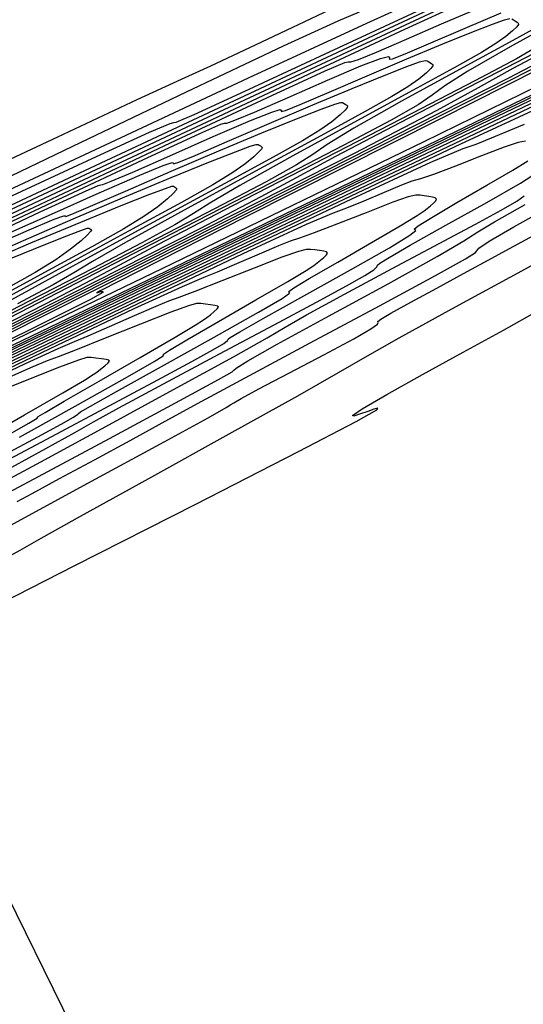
# Model space of a CAD drawing. Extents: x 3249832 to 3255657, y 13789405 to 13793316.
# Tile 596 of 656: x 3254965 to 3254993, y 13790755 to 13790810. Entities that reach past the tile are written whole.
import ezdxf

# ---------------------------------------------------------------- set-up
doc = ezdxf.new("R2010")
doc.units = 0
doc.header["$LTSCALE"] = 100
doc.header["$MEASUREMENT"] = 0
doc.linetypes.add('DASHED', pattern=[0.75, 0.5, -0.25])
for name, color, linetype in [('GRATIO_CON', 10, 'CONTINUOUS'), ('GRATIO_ICON', 7, 'CONTINUOUS'), ('PLAN', 7, 'CONTINUOUS'), ('TARGETS_EAST', 7, 'CONTINUOUS')]:
    doc.layers.add(name, color=color, linetype=linetype)

# ---------------------------------------------------------------- blocks, each defined once
blk = doc.blocks.new('Gratio_032316_contours')
at = {"layer": 'GRATIO_CON', "color": 5, "linetype": 'Continuous', "flags": 128}
for points in [[(3254961.829, 13790800.89), (3254967.171, 13790803.396), (3254971.62, 13790805.473), (3254974.093, 13790806.611), (3254975.732, 13790807.357), (3254978.233, 13790808.528), (3254982.731, 13790810.667)], [(3255031.714, 13790826.437), (3255030.366, 13790825.567), (3255027.229, 13790823.825), (3255021.785, 13790820.995), (3255015.482, 13790817.782), (3255010.256, 13790815.125), (3255007.551, 13790813.723), (3255006.839, 13790813.31), (3255007.102, 13790813.379), (3255007.491, 13790813.507), (3255007.85, 13790813.597), (3255008.195, 13790813.638), (3255008.178, 13790813.452), (3255006.007, 13790812.211), (3254999.524, 13790808.926), (3254987.646, 13790803.108), (3254973.573, 13790796.289), (3254961.579, 13790790.502), (3254954.403, 13790787.038), (3254948.648, 13790784.219), (3254939.386, 13790779.624), (3254923.448, 13790771.706), (3254904.705, 13790762.426)], [(3254917.131, 13790777.55), (3254923.936, 13790781.037), (3254931.433, 13790784.892), (3254938.532, 13790788.546), (3254944.016, 13790791.361), (3254947.088, 13790792.916), (3254948.638, 13790793.666), (3254949.979, 13790794.285), (3254952.08, 13790795.275), (3254954.548, 13790796.449), (3254956.644, 13790797.447), (3254957.976, 13790798.078), (3254959.523, 13790798.81), (3254962.604, 13790800.281), (3254968.005, 13790802.868), (3254974.366, 13790805.907), (3254979.79, 13790808.477), (3254982.855, 13790809.888), (3254984.043, 13790810.376)], [(3255001.467, 13790810.914), (3254988.586, 13790804.401), (3254977.687, 13790798.907), (3254971.665, 13790795.864), (3254969.536, 13790794.776), (3254969.347, 13790794.66), (3254969.47, 13790794.701), (3254969.583, 13790794.729), (3254969.691, 13790794.742), (3254969.686, 13790794.683), (3254969.002, 13790794.293), (3254966.96, 13790793.257), (3254963.217, 13790791.425), (3254958.783, 13790789.277), (3254955.003, 13790787.455), (3254952.499, 13790786.248), (3254949.001, 13790784.527), (3254941.513, 13790780.811), (3254928.317, 13790774.257), (3254912.8, 13790766.575)], [(3254963.559, 13790800.015), (3254970.112, 13790803.08), (3254977.834, 13790806.688), (3254984.451, 13790809.758), (3254988.248, 13790811.477)], [(3255001.013, 13790810.893), (3254988.627, 13790804.594), (3254974.091, 13790797.257), (3254961.747, 13790791.046), (3254954.541, 13790787.427), (3254949.845, 13790785.083), (3254943.639, 13790782), (3254933.187, 13790776.809), (3254920.896, 13790770.723), (3254910.459, 13790765.602)], [(3254964.11, 13790799.856), (3254969.33, 13790802.285), (3254972.308, 13790803.644), (3254973.463, 13790804.138), (3254973.662, 13790804.183), (3254973.789, 13790804.201), (3254974.792, 13790804.638), (3254977.633, 13790805.945), (3254982.887, 13790808.389), (3254989.56, 13790811.506)], [(3254998.204, 13790809.709), (3254992.378, 13790806.678), (3254982.157, 13790801.48), (3254970.163, 13790795.425), (3254959.978, 13790790.298), (3254954.287, 13790787.434), (3254952.19, 13790786.379), (3254951.89, 13790786.229), (3254951.662, 13790786.118), (3254950.074, 13790785.33), (3254945.765, 13790783.19), (3254938.056, 13790779.361), (3254928.991, 13790774.872), (3254921.294, 13790771.095), (3254916.895, 13790769)], [(3254915.984, 13790774.692), (3254919.59, 13790776.586), (3254923.905, 13790778.851), (3254927.634, 13790780.82), (3254929.8, 13790781.989), (3254930.697, 13790782.507), (3254930.938, 13790782.685), (3254931.144, 13790782.842), (3254931.976, 13790783.311), (3254934.104, 13790784.432), (3254937.866, 13790786.377), (3254942.279, 13790788.643), (3254946.028, 13790790.56), (3254948.125, 13790791.626), (3254948.901, 13790792.013), (3254949.015, 13790792.064), (3254949.198, 13790792.145), (3254950.458, 13790792.734), (3254953.877, 13790794.333), (3254960.113, 13790797.248), (3254968.133, 13790801), (3254976.484, 13790804.911), (3254983.898, 13790808.388), (3254989.855, 13790811.181)], [(3254994.84, 13790808.584), (3254990.702, 13790806.448), (3254986.304, 13790804.171), (3254982.706, 13790802.285), (3254980.513, 13790801.101), (3254978.53, 13790800.027), (3254975.108, 13790798.247), (3254969.218, 13790795.251), (3254962.306, 13790791.761), (3254956.438, 13790788.804), (3254953.094, 13790787.118), (3254951.43, 13790786.278), (3254950.017, 13790785.57), (3254947.796, 13790784.464), (3254945.183, 13790783.169), (3254942.964, 13790782.081), (3254941.563, 13790781.413), (3254939.958, 13790780.662), (3254936.767, 13790779.146), (3254931.166, 13790776.458), (3254924.57, 13790773.292), (3254918.95, 13790770.619), (3254915.789, 13790769.166)], [(3254962.054, 13790797.914), (3254968.642, 13790801.002), (3254975.524, 13790804.233), (3254981.82, 13790807.188), (3254986.588, 13790809.415), (3254989.185, 13790810.604)], [(3254994.136, 13790808.525), (3254992.823, 13790807.76), (3254990.528, 13790806.542), (3254986.973, 13790804.702), (3254982.131, 13790802.204), (3254976.99, 13790799.548), (3254972.791, 13790797.365), (3254970.339, 13790796.067), (3254968.693, 13790795.186), (3254966.472, 13790794.031), (3254962.748, 13790792.136)], [(3254960.8, 13790797.093), (3254967.151, 13790800.078), (3254973.785, 13790803.195), (3254979.152, 13790805.706), (3254982.118, 13790807.075), (3254983.223, 13790807.555), (3254983.422, 13790807.594), (3254983.553, 13790807.59), (3254983.991, 13790807.725), (3254984.991, 13790808.126), (3254986.676, 13790808.855), (3254988.633, 13790809.708), (3254990.317, 13790810.415)], [(3254995.346, 13790810.012), (3254992.465, 13790808.421), (3254990.113, 13790807.072), (3254988.816, 13790806.238), (3254988.12, 13790805.714), (3254987.33, 13790805.174), (3254985.812, 13790804.315), (3254983.179, 13790802.926), (3254979.106, 13790800.82), (3254973.56, 13790797.96), (3254967.676, 13790794.925), (3254962.877, 13790792.444)], [(3254959.535, 13790796.279), (3254966.239, 13790799.431), (3254971.935, 13790802.101), (3254975.116, 13790803.577), (3254976.298, 13790804.101), (3254976.499, 13790804.153), (3254976.62, 13790804.157), (3254977.079, 13790804.314), (3254978.176, 13790804.769), (3254980.056, 13790805.592), (3254982.249, 13790806.556), (3254984.13, 13790807.359), (3254985.227, 13790807.775), (3254985.668, 13790807.877), (3254985.733, 13790807.812), (3254985.706, 13790807.727), (3254985.893, 13790807.757), (3254986.606, 13790808.037), (3254988.042, 13790808.649), (3254989.949, 13790809.471), (3254991.962, 13790810.332)], [(3254994.653, 13790809.894), (3254992.617, 13790808.782), (3254989.642, 13790807.162), (3254986.392, 13790805.376), (3254983.731, 13790803.872), (3254982.247, 13790802.961), (3254981.437, 13790802.403), (3254980.525, 13790801.822), (3254978.819, 13790800.879), (3254975.972, 13790799.384), (3254971.721, 13790797.186), (3254966.079, 13790794.277), (3254960.165, 13790791.229)], [(3254964.545, 13790798.054), (3254966.815, 13790799.065), (3254969.479, 13790800.25), (3254971.757, 13790801.247), (3254973.06, 13790801.782), (3254973.564, 13790801.945), (3254973.638, 13790801.916), (3254973.644, 13790801.87), (3254973.936, 13790801.964), (3254974.865, 13790802.35), (3254976.65, 13790803.12), (3254978.988, 13790804.132), (3254981.445, 13790805.183), (3254983.642, 13790806.099), (3254985.425, 13790806.82), (3254986.697, 13790807.318), (3254987.41, 13790807.578), (3254987.721, 13790807.661), (3254987.836, 13790807.644), (3254987.926, 13790807.593), (3254988.017, 13790807.533), (3254988.098, 13790807.478), (3254988.154, 13790807.43), (3254988.149, 13790807.357), (3254988.039, 13790807.213), (3254987.785, 13790806.964), (3254987.363, 13790806.616), (3254986.75, 13790806.184), (3254985.862, 13790805.643), (3254984.369, 13790804.805), (3254981.876, 13790803.444), (3254978.233, 13790801.462), (3254974.247, 13790799.286), (3254970.966, 13790797.472), (3254969.11, 13790796.406), (3254968.071, 13790795.781), (3254966.913, 13790795.119), (3254964.925, 13790794.055)], [(3254963.094, 13790797.097), (3254965.57, 13790798.191), (3254966.976, 13790798.786), (3254967.512, 13790798.979), (3254967.59, 13790798.968), (3254967.613, 13790798.942), (3254967.958, 13790799.067), (3254968.995, 13790799.506), (3254970.955, 13790800.356), (3254973.508, 13790801.463), (3254976.186, 13790802.609), (3254978.58, 13790803.607), (3254980.522, 13790804.393), (3254981.903, 13790804.936), (3254982.671, 13790805.221), (3254982.995, 13790805.315), (3254983.103, 13790805.303), (3254983.182, 13790805.258), (3254983.261, 13790805.206), (3254983.333, 13790805.158), (3254983.38, 13790805.115), (3254983.364, 13790805.04), (3254983.237, 13790804.887), (3254982.957, 13790804.617), (3254982.495, 13790804.238), (3254981.826, 13790803.766), (3254980.857, 13790803.175), (3254979.226, 13790802.261), (3254976.506, 13790800.775), (3254972.528, 13790798.612), (3254968.174, 13790796.241), (3254964.584, 13790794.273)], [(3254963.124, 13790796.663), (3254965.259, 13790797.592), (3254968.028, 13790798.794), (3254970.927, 13790800.034), (3254973.519, 13790801.115), (3254975.619, 13790801.967), (3254977.11, 13790802.554), (3254977.931, 13790802.864), (3254978.27, 13790802.968), (3254978.371, 13790802.962), (3254978.438, 13790802.924), (3254978.506, 13790802.879), (3254978.567, 13790802.838), (3254978.606, 13790802.799), (3254978.579, 13790802.724), (3254978.436, 13790802.56), (3254978.13, 13790802.27), (3254977.628, 13790801.859), (3254976.902, 13790801.348), (3254975.852, 13790800.708), (3254974.084, 13790799.716), (3254971.136, 13790798.106), (3254966.824, 13790795.762), (3254962.101, 13790793.196)], [(3254962.547, 13790796.124), (3254965.669, 13790797.46), (3254968.458, 13790798.623), (3254970.717, 13790799.54), (3254972.316, 13790800.173), (3254973.192, 13790800.507), (3254973.544, 13790800.622), (3254973.639, 13790800.621), (3254973.694, 13790800.589), (3254973.751, 13790800.552), (3254973.801, 13790800.518), (3254973.831, 13790800.484), (3254973.794, 13790800.407), (3254973.635, 13790800.234), (3254973.302, 13790799.922), (3254972.76, 13790799.481), (3254971.978, 13790798.93), (3254970.863, 13790798.249), (3254969.077, 13790797.245), (3254966.221, 13790795.684), (3254962.15, 13790793.471)]]:
    blk.add_lwpolyline(points, dxfattribs=at)
at = {"layer": 'GRATIO_CON', "color": 1, "linetype": 'Continuous', "flags": 128}
for points in [[(3255031.639, 13790823.878), (3255028.578, 13790822.506), (3255022.512, 13790819.624), (3255011.797, 13790814.467), (3254995.838, 13790806.773), (3254978.242, 13790798.288), (3254963.664, 13790791.259), (3254955.559, 13790787.353), (3254952.572, 13790785.916), (3254952.144, 13790785.713), (3254951.664, 13790785.476), (3254948.31, 13790783.808), (3254939.21, 13790779.283), (3254922.938, 13790771.188), (3254903.878, 13790761.687)], [(3254962.387, 13790776.489), (3254968.129, 13790779.403), (3254974.887, 13790782.84), (3254980.639, 13790785.783), (3254983.86, 13790787.466), (3254985.017, 13790788.115), (3254985.074, 13790788.207), (3254984.842, 13790788.145), (3254984.509, 13790788.03), (3254984.112, 13790787.885), (3254983.732, 13790787.761), (3254983.65, 13790787.799), (3254984.191, 13790788.165), (3254985.574, 13790788.968), (3254987.573, 13790790.087), (3254989.853, 13790791.346), (3254992.093, 13790792.576), (3254994.024, 13790793.646)], [(3254998.562, 13790807.956), (3254985.142, 13790801.488), (3254971.547, 13790794.935), (3254960.699, 13790789.705), (3254954.716, 13790786.823), (3254952.51, 13790785.763), (3254952.193, 13790785.614), (3254951.79, 13790785.414), (3254948.974, 13790784.013), (3254941.331, 13790780.212), (3254927.668, 13790773.414), (3254911.662, 13790765.436)], [(3254963.958, 13790779.648), (3254965.066, 13790780.274), (3254966.235, 13790780.94), (3254968.436, 13790782.17), (3254972.26, 13790784.284), (3254976.758, 13790786.769), (3254980.6, 13790788.905), (3254982.876, 13790790.201), (3254984.364, 13790791.069), (3254986.266, 13790792.147), (3254989.408, 13790793.875), (3254993.121, 13790795.899), (3254996.359, 13790797.668)], [(3254996.302, 13790806.717), (3254985.328, 13790801.444), (3254974.445, 13790796.204), (3254964.853, 13790791.582), (3254957.734, 13790788.151), (3254953.872, 13790786.292), (3254952.447, 13790785.609), (3254952.242, 13790785.513), (3254951.916, 13790785.352), (3254949.637, 13790784.218), (3254943.453, 13790781.142), (3254932.397, 13790775.641), (3254919.446, 13790769.185), (3254908.565, 13790763.73)], [(3254963.873, 13790781.317), (3254968.846, 13790784.01), (3254973.116, 13790786.329), (3254975.582, 13790787.676), (3254976.59, 13790788.241), (3254976.854, 13790788.406), (3254977.015, 13790788.516), (3254977.436, 13790788.759), (3254978.411, 13790789.284), (3254980.091, 13790790.167), (3254982.05, 13790791.2), (3254983.722, 13790792.098), (3254984.677, 13790792.648), (3254985.045, 13790792.907), (3254985.091, 13790793), (3254985.077, 13790793.051), (3254985.239, 13790793.185), (3254985.807, 13790793.522), (3254986.924, 13790794.139), (3254988.378, 13790794.93), (3254989.868, 13790795.739), (3254991.209, 13790796.472), (3254992.679, 13790797.275), (3254994.67, 13790798.353)], [(3254994.86, 13790805.838), (3254983.197, 13790800.264), (3254972.093, 13790794.933), (3254963.749, 13790790.92), (3254958.159, 13790788.228), (3254954.77, 13790786.596), (3254953.028, 13790785.76), (3254952.385, 13790785.453), (3254952.292, 13790785.411), (3254952.042, 13790785.288), (3254950.301, 13790784.421), (3254945.575, 13790782.07), (3254937.126, 13790777.867), (3254927.23, 13790772.933), (3254918.915, 13790768.765), (3254914.381, 13790766.449)], [(3254964.901, 13790782.981), (3254965.731, 13790783.436), (3254967.264, 13790784.266), (3254969.223, 13790785.325), (3254971.218, 13790786.407), (3254973.013, 13790787.388), (3254974.979, 13790788.463), (3254977.643, 13790789.904), (3254981.28, 13790791.856), (3254985.157, 13790793.935), (3254988.294, 13790795.628), (3254989.973, 13790796.562), (3254990.539, 13790796.918), (3254990.603, 13790797.021), (3254990.729, 13790797.168), (3254991.307, 13790797.555), (3254992.678, 13790798.355), (3254994.994, 13790799.64)], [(3254994.975, 13790805.422), (3254989.687, 13790802.981), (3254980.292, 13790798.525), (3254969.249, 13790793.245), (3254959.863, 13790788.747), (3254954.615, 13790786.238), (3254952.678, 13790785.321), (3254952.397, 13790785.197), (3254952.393, 13790785.203), (3254952.391, 13790785.206), (3254952.39, 13790785.207), (3254952.294, 13790785.159), (3254951.627, 13790784.828), (3254949.819, 13790783.928), (3254946.585, 13790782.319), (3254942.798, 13790780.431), (3254939.616, 13790778.836), (3254937.813, 13790777.916), (3254936.628, 13790777.292), (3254934.911, 13790776.397), (3254931.77, 13790774.787), (3254927.326, 13790772.517), (3254921.959, 13790769.767), (3254916.129, 13790766.76)], [(3254964.287, 13790784.156), (3254966.222, 13790785.214), (3254969.649, 13790787.073), (3254973.651, 13790789.247), (3254977.009, 13790791.087), (3254978.875, 13790792.143), (3254979.896, 13790792.749), (3254981.09, 13790793.434), (3254983.203, 13790794.586), (3254985.88, 13790796.022), (3254988.495, 13790797.418), (3254990.537, 13790798.51), (3254991.961, 13790799.285), (3254992.837, 13790799.792), (3254993.256, 13790800.086)], [(3254993.256, 13790804.078), (3254992.401, 13790803.729), (3254991.404, 13790803.308), (3254990.552, 13790802.97), (3254989.833, 13790802.718), (3254988.024, 13790801.95), (3254983.602, 13790799.908), (3254975.757, 13790796.187), (3254966.536, 13790791.779), (3254958.699, 13790788.025)], [(3254963.642, 13790784.391), (3254966.497, 13790785.948), (3254968.126, 13790786.855), (3254969.165, 13790787.445), (3254970.589, 13790788.23), (3254973.085, 13790789.576), (3254976.218, 13790791.251), (3254979.267, 13790792.877), (3254981.648, 13790794.149), (3254983.312, 13790795.049), (3254984.345, 13790795.631), (3254984.853, 13790795.958), (3254985.023, 13790796.118), (3254985.062, 13790796.206), (3254985.062, 13790796.206), (3254985.193, 13790796.331), (3254985.699, 13790796.648), (3254986.883, 13790797.325), (3254988.879, 13790798.442), (3254991.162, 13790799.724), (3254993.043, 13790800.805), (3254994.009, 13790801.414)], [(3254993.329, 13790803.151), (3254992.922, 13790803.066), (3254992.134, 13790802.803), (3254990.861, 13790802.32), (3254989.407, 13790801.754), (3254988.178, 13790801.288), (3254987.45, 13790801.043), (3254986.979, 13790800.902), (3254986.387, 13790800.688), (3254985.418, 13790800.28), (3254984.284, 13790799.792), (3254983.318, 13790799.393), (3254982.582, 13790799.12), (3254981.073, 13790798.477), (3254977.517, 13790796.836), (3254971.222, 13790793.85), (3254963.823, 13790790.313)], [(3254962.968, 13790784.566), (3254966.557, 13790786.479), (3254970.04, 13790788.336), (3254972.759, 13790789.788), (3254974.662, 13790790.813), (3254975.852, 13790791.471), (3254976.45, 13790791.831), (3254976.658, 13790791.992), (3254976.698, 13790792.063), (3254976.698, 13790792.063), (3254976.817, 13790792.166), (3254977.352, 13790792.489), (3254978.667, 13790793.232), (3254980.93, 13790794.493), (3254983.543, 13790795.954), (3254985.716, 13790797.189), (3254986.861, 13790797.883), (3254987.196, 13790798.146), (3254987.145, 13790798.194), (3254987.099, 13790798.233), (3254987.333, 13790798.415), (3254988.093, 13790798.883), (3254989.499, 13790799.708), (3254991.176, 13790800.684), (3254992.622, 13790801.532), (3254993.466, 13790802.047)], [(3254964.247, 13790785.628), (3254966.06, 13790786.602), (3254967.36, 13790787.311), (3254968.047, 13790787.703), (3254968.293, 13790787.866), (3254968.334, 13790787.919), (3254968.334, 13790787.919), (3254968.441, 13790788.002), (3254969.006, 13790788.33), (3254970.451, 13790789.139), (3254972.981, 13790790.545), (3254975.924, 13790792.183), (3254978.39, 13790793.573), (3254979.713, 13790794.352), (3254980.132, 13790794.645), (3254980.114, 13790794.696), (3254980.092, 13790794.734), (3254980.375, 13790794.934), (3254981.241, 13790795.456), (3254982.826, 13790796.381), (3254984.709, 13790797.473), (3254986.329, 13790798.418), (3254987.264, 13790798.981), (3254987.669, 13790799.248), (3254987.838, 13790799.385), (3254988.009, 13790799.526), (3254988.185, 13790799.675), (3254988.312, 13790799.808), (3254988.344, 13790799.905), (3254988.281, 13790799.971), (3254988.134, 13790800.019), (3254987.918, 13790800.058), (3254987.669, 13790800.092), (3254987.431, 13790800.119), (3254987.197, 13790800.123), (3254986.774, 13790800.024), (3254985.918, 13790799.726), (3254984.506, 13790799.182), (3254982.881, 13790798.544), (3254981.507, 13790798.013), (3254980.697, 13790797.725), (3254980.176, 13790797.551), (3254979.519, 13790797.297), (3254978.435, 13790796.832), (3254977.165, 13790796.277), (3254976.084, 13790795.817), (3254975.332, 13790795.522), (3254974.122, 13790795.005), (3254971.431, 13790793.763), (3254966.687, 13790791.513), (3254961.11, 13790788.848)], [(3254964.207, 13790786.6), (3254965.556, 13790787.368), (3254966.022, 13790787.653), (3254966.052, 13790787.698), (3254966.078, 13790787.736), (3254966.458, 13790787.972), (3254967.536, 13790788.602), (3254969.48, 13790789.726), (3254971.777, 13790791.052), (3254973.741, 13790792.189), (3254974.86, 13790792.849), (3254975.328, 13790793.143), (3254975.513, 13790793.283), (3254975.71, 13790793.439), (3254975.927, 13790793.613), (3254976.095, 13790793.764), (3254976.161, 13790793.864), (3254976.117, 13790793.922), (3254975.964, 13790793.962), (3254975.716, 13790794), (3254975.428, 13790794.036), (3254975.166, 13790794.066), (3254974.933, 13790794.066), (3254974.478, 13790793.94), (3254973.487, 13790793.572), (3254971.796, 13790792.906), (3254969.831, 13790792.123), (3254968.165, 13790791.463), (3254967.191, 13790791.088), (3254966.57, 13790790.849), (3254965.781, 13790790.516), (3254964.468, 13790789.935)], [(3254962.807, 13790786.399), (3254965.311, 13790787.841), (3254967.447, 13790789.075), (3254968.658, 13790789.783), (3254969.158, 13790790.091), (3254969.35, 13790790.233), (3254969.561, 13790790.396), (3254969.797, 13790790.582), (3254969.987, 13790790.742), (3254970.07, 13790790.843), (3254970.034, 13790790.898), (3254969.878, 13790790.934), (3254969.615, 13790790.971), (3254969.308, 13790791.009), (3254969.034, 13790791.04), (3254968.801, 13790791.038), (3254968.33, 13790790.898), (3254967.272, 13790790.495), (3254965.441, 13790789.768), (3254963.305, 13790788.912)]]:
    blk.add_lwpolyline(points, dxfattribs=at)
at = {"layer": 'GRATIO_ICON', "color": 7, "linetype": 'Continuous', "flags": 128}
for points in [[(3254962.418, 13790798.577), (3254969.008, 13790801.653), (3254977.343, 13790805.55), (3254985.711, 13790809.468), (3254992.681, 13790812.735)], [(3254995.618, 13790808.793), (3254992.62, 13790807.206), (3254990.687, 13790806.135), (3254988.367, 13790804.868), (3254983.743, 13790802.462), (3254975.688, 13790798.366), (3254966.235, 13790793.593), (3254958.208, 13790789.551), (3254953.723, 13790787.293), (3254952.071, 13790786.46), (3254951.835, 13790786.34), (3254951.689, 13790786.267), (3254950.666, 13790785.759), (3254947.891, 13790784.379), (3254942.926, 13790781.912), (3254937.087, 13790779.021), (3254932.129, 13790776.588), (3254929.229, 13790775.206), (3254927.258, 13790774.308), (3254924.507, 13790773.036), (3254919.83, 13790770.812), (3254914.315, 13790768.179)], [(3254995.773, 13790806.054), (3254984.827, 13790800.862), (3254971.962, 13790794.709), (3254961.031, 13790789.465), (3254954.922, 13790786.533), (3254952.671, 13790785.455), (3254952.347, 13790785.303), (3254952.345, 13790785.305), (3254952.343, 13790785.307), (3254952.341, 13790785.309), (3254952.168, 13790785.223), (3254950.964, 13790784.624), (3254947.697, 13790782.999), (3254941.856, 13790780.093), (3254935.014, 13790776.682), (3254929.265, 13790773.801), (3254926.097, 13790772.182), (3254924.569, 13790771.368), (3254923.132, 13790770.596), (3254920.553, 13790769.261), (3254916.85, 13790767.364)], [(3254961.009, 13790781.674), (3254965.289, 13790783.965), (3254970.056, 13790786.515), (3254974.002, 13790788.632), (3254976.162, 13790789.807), (3254976.925, 13790790.247), (3254977.023, 13790790.342), (3254977.144, 13790790.456), (3254977.797, 13790790.855), (3254979.45, 13790791.784), (3254982.321, 13790793.357), (3254985.643, 13790795.172), (3254988.398, 13790796.7), (3254989.885, 13790797.572), (3254990.659, 13790798.07), (3254991.592, 13790798.637), (3254993.32, 13790799.596)], [(3254961.961, 13790797.207), (3254966.189, 13790799.188), (3254968.55, 13790800.284), (3254969.427, 13790800.673), (3254969.577, 13790800.711), (3254969.686, 13790800.723), (3254970.167, 13790800.903), (3254971.361, 13790801.412), (3254973.436, 13790802.328), (3254975.864, 13790803.403), (3254977.944, 13790804.303), (3254979.144, 13790804.779), (3254979.616, 13790804.911), (3254979.685, 13790804.864), (3254979.675, 13790804.799), (3254979.915, 13790804.861), (3254980.735, 13790805.193), (3254982.346, 13790805.885), (3254984.468, 13790806.802), (3254986.703, 13790807.757), (3254988.703, 13790808.591), (3254990.328, 13790809.247), (3254991.491, 13790809.699), (3254992.15, 13790809.935), (3254992.446, 13790810.007)], [(3254992.568, 13790809.985), (3254992.669, 13790809.928), (3254992.772, 13790809.86), (3254992.864, 13790809.797), (3254992.929, 13790809.746), (3254992.933, 13790809.673), (3254992.84, 13790809.539), (3254992.613, 13790809.312), (3254992.231, 13790808.995), (3254991.674, 13790808.603), (3254990.868, 13790808.111), (3254989.511, 13790807.35), (3254987.247, 13790806.113), (3254983.937, 13790804.312), (3254980.32, 13790802.331), (3254977.349, 13790800.672), (3254975.678, 13790799.684), (3254974.754, 13790799.092), (3254973.719, 13790798.47), (3254971.872, 13790797.467), (3254969.133, 13790796.032), (3254965.577, 13790794.192), (3254961.386, 13790792.03)], [(3254963.418, 13790796.14), (3254965.816, 13790797.114), (3254967.522, 13790797.791), (3254968.453, 13790798.15), (3254968.819, 13790798.276), (3254968.906, 13790798.28), (3254968.951, 13790798.255), (3254968.996, 13790798.225), (3254969.036, 13790798.198), (3254969.057, 13790798.169), (3254969.009, 13790798.091), (3254968.833, 13790797.908), (3254968.474, 13790797.575), (3254967.892, 13790797.102), (3254967.054, 13790796.512), (3254965.898, 13790795.803), (3254964.257, 13790794.876)], [(3254965.032, 13790786.596), (3254968.305, 13790788.413), (3254971.063, 13790789.956), (3254972.565, 13790790.822), (3254973.068, 13790791.144), (3254973.083, 13790791.197), (3254973.085, 13790791.235), (3254973.417, 13790791.453), (3254974.388, 13790792.029), (3254976.153, 13790793.054), (3254978.243, 13790794.262), (3254980.035, 13790795.304), (3254981.062, 13790795.915), (3254981.499, 13790796.196), (3254981.676, 13790796.334), (3254981.86, 13790796.482), (3254982.056, 13790796.644), (3254982.203, 13790796.786), (3254982.253, 13790796.884), (3254982.199, 13790796.947), (3254982.049, 13790796.99), (3254981.817, 13790797.029), (3254981.549, 13790797.064), (3254981.299, 13790797.092), (3254981.065, 13790797.095), (3254980.626, 13790796.982), (3254979.703, 13790796.649), (3254978.151, 13790796.044), (3254976.356, 13790795.333), (3254974.836, 13790794.738), (3254973.944, 13790794.406), (3254973.373, 13790794.2), (3254972.65, 13790793.906), (3254971.451, 13790793.383), (3254970.046, 13790792.762), (3254968.85, 13790792.241), (3254968.082, 13790791.924), (3254967.171, 13790791.532), (3254965.346, 13790790.69), (3254962.152, 13790789.175)]]:
    blk.add_lwpolyline(points, dxfattribs=at)

msp = doc.modelspace()

# ---------------------------------------------------------------- linework, layer by layer
at = {"layer": 'PLAN', "color": 8, "linetype": 'DASHED'}
msp.add_line((3253727.59, 13793271.41), (3255567.17, 13789537.28), dxfattribs=at)

# ---------------------------------------------------------------- block references
at = {"layer": 'TARGETS_EAST'}
msp.add_blockref('Gratio_032316_contours', (0, 0), dxfattribs=at)

doc.saveas('drawing.dxf')
